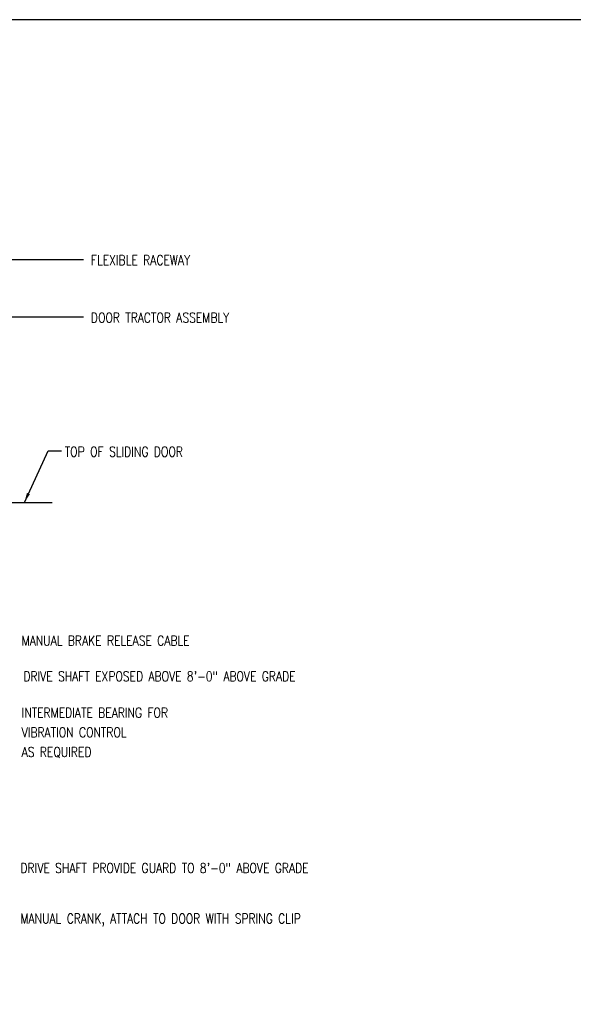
# Model space of a CAD drawing. Header units: inches. Extents: x -9715 to 32893, y -15613 to -1138.
# Tile 263 of 380: x 12784 to 13459, y -12509 to -11308. Entities that reach past the tile are written whole.
import ezdxf

# ---------------------------------------------------------------- set-up
doc = ezdxf.new("R2010")
doc.units = ezdxf.units.IN
doc.header["$MEASUREMENT"] = 0
doc.layers.get('0').update_dxf_attribs({"color": 252})
doc.layers.get('DEFPOINTS').update_dxf_attribs({"color": 11})
doc.layers.add('S-ANNO-DIMS', color=2, linetype='Continuous')
doc.layers.add('S-ANNO-TEXT', color=2, linetype='Continuous')
doc.styles.add('125', font='romans.shx', dxfattribs={"width": 0.8, "height": 2})
doc.styles.get("Standard").update_dxf_attribs({"font": 'romans.shx', "width": 0.8})
doc.dimstyles.new('_DIM1', dxfattribs={"dimtxt": 12, "dimasz": 12, "dimexe": 6, "dimexo": 6, "dimgap": 0.09375, "dimtad": 1, "dimdec": 4, "dimzin": 3, "dimdsep": 46, "dimlunit": 4, "dimtxsty": 'Standard', "dimcen": 0.09375, "dimclrd": 1, "dimclre": 1, "dimadec": 0, "dimazin": 0, "dimtfac": 1, "dimtdec": 4, "dimtix": 1, "dimtofl": 0, "dimtmove": 2, "dimatfit": 3, "dimfxl": 1, "dimtvp": 0.5, "dimtolj": 1, "dimtzin": 3, "dimarcsym": 0})

msp = doc.modelspace()

# ---------------------------------------------------------------- linework, layer by layer
at = {"color": 1}
msp.add_line((12766.44454, -11896.7132), (12823.78749, -11896.7132), dxfattribs=at)
at = {"layer": 'DEFPOINTS'}
msp.add_lwpolyline([(11451.37958, -13275.60105), (14331.37958, -13275.60105), (14331.37958, -11307.60105), (11451.37958, -11307.60105)], close=True, dxfattribs=at)

# ---------------------------------------------------------------- texts
at = {"layer": 'S-ANNO-TEXT', "color": 2, "style": '125', "width": 0.8}
for s, p in [('FLEXIBLE RACEWAY', (12870.98437, -11606.98789)), ('DOOR TRACTOR ASSEMBLY', (12870.98437, -11677.17743)), ('TOP OF SLIDING DOOR', (12839.14399, -11840.86603)), ('MANUAL BRAKE RELEASE CABLE', (12786.46635, -12071.34413)), ('DRIVE SHAFT EXPOSED ABOVE 8\'-0" ABOVE GRADE', (12788.54325, -12114.92957)), ('INTERMEDIATE BEARING FOR', (12786.46636, -12159.3481)), ('VIBRATION CONTROL', (12786.46636, -12183.3481)), ('AS REQUIRED', (12786.46636, -12207.3481)), ('DRIVE SHAFT PROVIDE GUARD TO 8\'-0" ABOVE GRADE', (12785.05806, -12348.85284)), ('MANUAL CRANK, ATTACH TO DOOR WITH SPRING CLIP', (12785.05806, -12410.45684))]:
    msp.add_text(s, height=12, dxfattribs=at).set_placement(p)

# ---------------------------------------------------------------- leaders
at = {"layer": 'S-ANNO-DIMS'}
for points in [[(12611.04316, -11636.14809), (12730.16626, -11600.15738), (12861.90765, -11600.15738)], [(12611.04316, -11687.48591), (12702.15229, -11670.34692), (12861.90765, -11670.34692)], [(12789.7671, -11896.7132), (12818.85468, -11833.63979), (12835.05116, -11833.63979)]]:
    msp.add_leader(points, dimstyle='_DIM1', override={"dimgap": 0.09375, "dimtad": 0}, dxfattribs=at)

doc.saveas('drawing.dxf')
